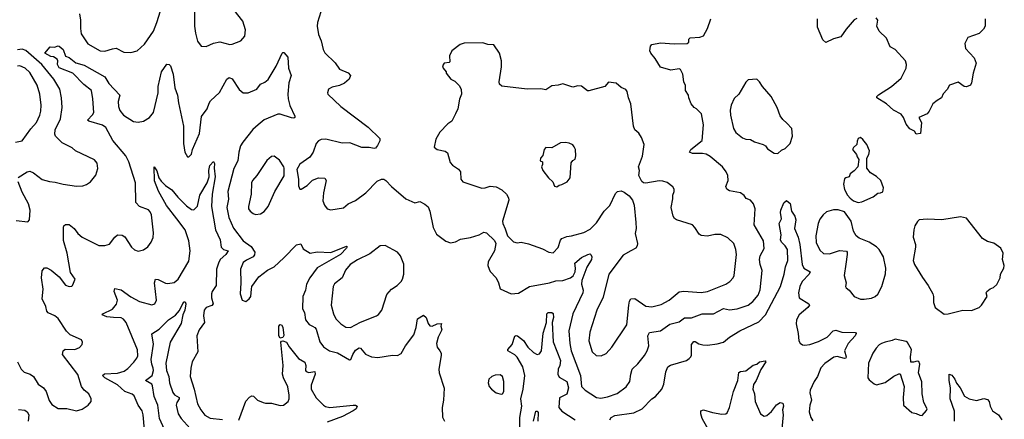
# Model space of a CAD drawing. Extents: x 1771496 to 1971148, y 471553 to 643630.
# Tile 285 of 656: x 1802514 to 1810490, y 624039 to 627278. Entities that reach past the tile are written whole.
import ezdxf

# ---------------------------------------------------------------- set-up
doc = ezdxf.new("R2010")
doc.units = 0

msp = doc.modelspace()

# ---------------------------------------------------------------- linework, layer by layer
at = {"layer": '0CON10XD'}
for points in [[(1802997.3, 627325), (1803006.5, 627275), (1803005.5, 627205), (1803013.1, 627163.1), (1803065, 627080.6), (1803165, 627024.5), (1803205, 627021.5), (1803265, 627041.9), (1803295, 627045.6), (1803357.5, 627015), (1803415, 627011.4), (1803465, 627025.8), (1803525, 627079.2), (1803596.6, 627183.4), (1803626.2, 627255), (1803655, 627350)], [(1803930, 627365), (1803930.6, 627225), (1803937.9, 627167.9), (1803955, 627102.5), (1803985, 627063.3), (1804025, 627060), (1804083, 627087), (1804135, 627097.5), (1804215, 627076), (1804235, 627078), (1804305, 627106), (1804337.1, 627145), (1804343.5, 627195), (1804321.8, 627265), (1804251.9, 627355)], [(1804965.8, 627385), (1804925.7, 627255), (1804924.4, 627224.4), (1804935, 627157.5), (1804955.8, 627105), (1804972, 627035), (1804985, 627010), (1805068.3, 626928.3), (1805105, 626876), (1805175, 626846), (1805194, 626825), (1805182, 626795), (1805145, 626762.5), (1805105, 626744.3), (1805045, 626730.8), (1805016.1, 626713.9), (1805006.7, 626685), (1805011.2, 626675), (1805116, 626575), (1805335.6, 626405.6), (1805432.5, 626315), (1805430, 626295), (1805412.3, 626257.7), (1805395, 626236.7), (1805385, 626233.8), (1805345, 626242.5), (1805285, 626241.9), (1805188.9, 626278.9), (1805125, 626278.1), (1804995, 626310), (1804955, 626308), (1804935, 626296.7), (1804916.2, 626275), (1804890, 626205), (1804865, 626163.8), (1804783.6, 626106.4), (1804760, 626065), (1804771.2, 625985), (1804771.7, 625931.7), (1804782.5, 625905), (1804795, 625903.3), (1804843.3, 625935), (1804885, 625976), (1804935, 625996.2), (1804985, 625992.5), (1804996.2, 625975), (1804974.3, 625875), (1804970.3, 625810.3), (1804982, 625775), (1805005, 625743.8), (1805035, 625736), (1805136.3, 625753.7), (1805175, 625786.2), (1805235, 625813.8), (1805317.5, 625875), (1805410.9, 625969.1), (1805445, 625985.8), (1805465, 625984.2), (1805481.2, 625975), (1805525, 625926.2), (1805642.5, 625825), (1805713.9, 625793.9), (1805755, 625803.8), (1805795, 625783.3), (1805821.7, 625761.7), (1805835.6, 625725.6), (1805863, 625593), (1805890.8, 625540.8), (1805965, 625482.5), (1806005, 625468.8), (1806045, 625478.8), (1806085, 625500), (1806165, 625513.8), (1806235, 625533.8), (1806275, 625556.2), (1806295, 625550.6), (1806359.5, 625489.5), (1806370, 625465), (1806358.9, 625405), (1806310, 625315), (1806306, 625285), (1806316, 625255), (1806325.9, 625235.9), (1806373.3, 625185), (1806393.3, 625145), (1806405, 625097.5), (1806495, 625056.2), (1806555, 625061.2), (1806643.4, 625116.6), (1806805, 625145.2), (1806857.9, 625162.1), (1806915, 625165.5), (1806975, 625185.4), (1806997.9, 625202.1), (1807012.4, 625235), (1807016.1, 625265), (1807010, 625305), (1807065, 625351.2), (1807115, 625375.6), (1807135, 625381.2), (1807141.2, 625375), (1807147.8, 625355), (1807145.3, 625335), (1807107.3, 625272.8), (1807066.5, 625165), (1807064.8, 625134.8), (1807078.9, 625085), (1807076.1, 625065), (1806995.4, 624895), (1806963, 624757), (1806970.8, 624655), (1806981.8, 624595), (1807057.1, 624395), (1807064.2, 624305), (1807093.8, 624275), (1807186.8, 624216.8), (1807221.7, 624211.7), (1807275, 624221.8), (1807355, 624247.5), (1807427.9, 624302.1), (1807456.7, 624345), (1807464.5, 624405.5), (1807475.5, 624444.5), (1807521.3, 624488.7), (1807575, 624555.7), (1807597.3, 624595), (1807610.7, 624635), (1807603.6, 624716.4), (1807615, 624742), (1807703.7, 624756.3), (1807780.9, 624809.1), (1807855, 624828.6), (1807898.8, 624861.2), (1807955, 624862.8), (1808043.7, 624893.7), (1808135, 624893.3), (1808215, 624936.4), (1808265, 624925.4), (1808325.8, 624934.2), (1808415, 624964.5), (1808453.1, 624995), (1808495, 625044.2), (1808512.2, 625087.8), (1808529.4, 625245), (1808512.2, 625295), (1808506.9, 625335), (1808512.9, 625365), (1808544.1, 625424.1), (1808540, 625485), (1808464.6, 625614.6), (1808472.9, 625745), (1808459.4, 625785), (1808432.9, 625815), (1808399.3, 625829.3), (1808383.3, 625853.3), (1808353.4, 625873.4), (1808265, 625890), (1808243, 625903), (1808234.2, 625925), (1808254, 625975), (1808249.2, 626015), (1808237.5, 626045), (1808206, 626085), (1808107.8, 626167.8), (1808075, 626186.9), (1808045, 626194.4), (1807963.6, 626193.6), (1807938.8, 626205), (1807951.2, 626225), (1808041.2, 626298.8), (1808054, 626425), (1808037.5, 626515), (1807997.5, 626555), (1807977.5, 626565), (1807953.3, 626595), (1807933.3, 626645), (1807932.5, 626665), (1807907.5, 626705), (1807907, 626743), (1807893.6, 626773.6), (1807887, 626837), (1807866.7, 626875), (1807855, 626880), (1807789.3, 626869.3), (1807704.2, 626894.2), (1807662.3, 626962.3), (1807625.8, 627005.8), (1807618.8, 627025), (1807625, 627062.5), (1807635, 627076), (1807705, 627090.8), (1807815, 627082.5), (1807920, 627085), (1807933.3, 627095), (1807935, 627120), (1807945, 627130), (1808022.9, 627137.1), (1808052.3, 627147.7), (1808086.2, 627205), (1808112, 627285)], [(1809295, 627287.1), (1809275, 627275.8), (1809207.9, 627202.1), (1809165, 627140), (1809106.8, 627123.2), (1809045, 627092.5), (1809020, 627115), (1808977, 627217), (1808976.7, 627285)], [(1809945, 626624), (1809910, 626595), (1809882, 626535), (1809865, 626513.8), (1809797.5, 626485), (1809818.8, 626445), (1809810, 626355), (1809775, 626350), (1809763, 626373), (1809725, 626392.5), (1809695, 626430), (1809674.2, 626484.2), (1809653.2, 626513.2), (1809592.5, 626545), (1809536.8, 626596.8), (1809457.5, 626645), (1809457.5, 626655), (1809471.2, 626668.8), (1809576.7, 626735), (1809653.3, 626805), (1809694, 626885), (1809698.8, 626915), (1809688.8, 626945), (1809606.7, 627035), (1809565, 627056.7), (1809535, 627126.7), (1809475.9, 627185.9), (1809457.5, 627225), (1809466.2, 627275), (1809452, 627292)], [(1810336, 627285), (1810333.8, 627225), (1810320.5, 627199.5), (1810287.5, 627165), (1810195, 627132.5), (1810170, 627085), (1810176.7, 627045), (1810245, 626967.5), (1810261.2, 626925), (1810238, 626845), (1810223.9, 626766.1), (1810215, 626747.5), (1810185, 626732.5), (1810165, 626737.5), (1810115, 626770), (1810045, 626746.7), (1810028.3, 626711.7), (1809995, 626676.7), (1809980, 626645), (1809945, 626624)], [(1807225, 624554), (1807265, 624573.8), (1807310.8, 624625), (1807431.4, 624805), (1807448.1, 624965), (1807455, 624997.5), (1807465.7, 625014.3), (1807498.3, 625018.3), (1807585, 624955.6), (1807635, 624951.5), (1807709.1, 624970.9), (1807774.6, 625005.4), (1807855, 625072.2), (1807895, 625079.1), (1808035, 625066.5), (1808085, 625073.8), (1808235, 625134.3), (1808266, 625155), (1808292.5, 625185), (1808300.6, 625205), (1808321.9, 625375), (1808316.5, 625415), (1808300, 625465), (1808250.9, 625510.9), (1808195, 625538), (1808145, 625537.5), (1808085, 625522.9), (1808035, 625528), (1808018.3, 625538.3), (1807984, 625595), (1807965, 625614), (1807833.3, 625655), (1807817.7, 625667.7), (1807808.8, 625685), (1807790, 625755), (1807804, 625825), (1807803.9, 625856.1), (1807816.4, 625886.4), (1807816.2, 625905), (1807805, 625923.3), (1807757.7, 625957.7), (1807725, 625968.8), (1807695, 625971.2), (1807585, 625953.3), (1807566.4, 625956.4), (1807555, 625967.5), (1807528.8, 626015), (1807535.7, 626054.3), (1807527.1, 626085), (1807559.1, 626170.9), (1807572.9, 626265), (1807552, 626322), (1807528.3, 626358.3), (1807496.4, 626386.4), (1807485.5, 626415), (1807463.8, 626595), (1807444.5, 626645), (1807434.5, 626695), (1807423, 626713), (1807385, 626728.9), (1807345, 626762.5), (1807285, 626772.5), (1807254.3, 626735.7), (1807125, 626700), (1807112.4, 626702.4), (1807065, 626740), (1807035, 626740.8), (1806995, 626732), (1806915, 626757.5), (1806875, 626745.8), (1806825, 626742.9), (1806775, 626709.6), (1806735, 626718.5), (1806625, 626713.6), (1806419.5, 626739.5), (1806400, 626755), (1806396.7, 626775), (1806418, 626895), (1806417.5, 626945), (1806401.4, 627005), (1806355, 627073.8), (1806305, 627076), (1806265, 627091.2), (1806115, 627087.1), (1806083, 627077), (1806015.9, 627024.1), (1805996, 626985), (1805997.5, 626935), (1805991.7, 626931.7), (1805953.3, 626925), (1805940, 626905), (1805943.8, 626885), (1805970, 626855), (1805970, 626845), (1806006.7, 626795), (1806038.9, 626778.9), (1806075, 626743.3), (1806089.2, 626715), (1806094.2, 626675), (1806076.6, 626633.4), (1806062.5, 626555), (1806045.6, 626514.4), (1806013.3, 626455), (1805982.5, 626435), (1805917.5, 626365), (1805885, 626310), (1805872.5, 626245), (1805896.1, 626226.1), (1805961.7, 626211.7), (1805978.8, 626198.8), (1806001.1, 626121.1), (1806018.8, 626098.8), (1806067.3, 626067.3), (1806085.9, 626045.9), (1806087.5, 625985), (1806103.9, 625963.9), (1806257, 625913), (1806285, 625914.4), (1806325, 625928.9), (1806375, 625923.3), (1806419.8, 625899.8), (1806457.5, 625865), (1806474.3, 625835), (1806475.6, 625815), (1806424.5, 625644.5), (1806426.9, 625625), (1806447.8, 625582.2), (1806466.4, 625525), (1806515, 625478.1), (1806545, 625470), (1806575, 625475.8), (1806635, 625461.9), (1806749.9, 625419.9), (1806800, 625395), (1806835, 625389.7), (1806875, 625432.3), (1806895, 625492), (1806905, 625504.3), (1806945, 625521.9), (1806985, 625525.7), (1807085, 625553.1), (1807135, 625579.4), (1807187.6, 625632.4), (1807248.5, 625725), (1807295, 625771.4), (1807341.7, 625868.3), (1807355.8, 625884.2), (1807385, 625890), (1807411.2, 625881.2), (1807451.2, 625851.2), (1807478.8, 625815), (1807490.8, 625775), (1807505.7, 625635), (1807507.1, 625585), (1807500.8, 625545), (1807517.5, 625465), (1807515.8, 625444.2), (1807505, 625426.7), (1807464.3, 625405.7), (1807401.3, 625368.7), (1807285.7, 625215), (1807241.7, 625028.3), (1807188.9, 624925), (1807131.5, 624745), (1807124.5, 624675), (1807151.4, 624585), (1807185, 624556), (1807225, 624554)], [(1802502.2, 625997.8), (1802575, 626045.8), (1802595, 626050.8), (1802625, 626037.5), (1802695, 625982), (1802755, 625965.6), (1802801.7, 625961.7), (1802865, 625944.4), (1802975, 625928), (1803025, 625932), (1803055, 625941.2), (1803087, 625963), (1803131.2, 626018.8), (1803147.3, 626072.7), (1803141.2, 626115), (1803121.2, 626141.2), (1802965.8, 626215.8), (1802938.3, 626238.3), (1802858.6, 626278.6), (1802805, 626333.3), (1802799.5, 626349.5), (1802800.4, 626385), (1802845.5, 626475), (1802858.2, 626565), (1802853.6, 626645), (1802839.1, 626715), (1802791.2, 626795), (1802693.3, 626915), (1802565, 627027.2), (1802535, 627037.6), (1802495, 627032.4)], [(1802496.7, 624505), (1802525.7, 624445), (1802550.7, 624420.7), (1802597.5, 624405), (1802625, 624386.2), (1802664.2, 624325), (1802708, 624295), (1802729.2, 624265), (1802752.1, 624192.1), (1802775, 624158.8), (1802825, 624125.8), (1802895, 624128), (1802975, 624108), (1803019.1, 624120.9), (1803070, 624155), (1803092, 624185), (1803094, 624205), (1803074.2, 624245), (1803036, 624275), (1803014.5, 624304.5), (1802985, 624401.9), (1802861.2, 624565), (1802866.4, 624593.6), (1802883, 624607), (1802960, 624605), (1802998, 624622), (1803020, 624645), (1803023.8, 624665), (1803015, 624683.3), (1802923.3, 624725), (1802894.4, 624754.4), (1802825, 624857.1), (1802798.3, 624878.3), (1802745, 624901.9), (1802733.5, 624915), (1802725, 624953.3), (1802695.8, 625015), (1802703.1, 625095), (1802691.4, 625185), (1802696.4, 625243.6), (1802715, 625267.5), (1802735, 625266.2), (1802767.6, 625247.6), (1802833.3, 625195), (1802885, 625126.2), (1802915, 625116.7), (1802935, 625117.5), (1802942.5, 625125), (1802962.5, 625175), (1802925, 625230), (1802899.5, 625385), (1802869.4, 625489.4), (1802868, 625595), (1802872.5, 625607.5), (1802885, 625616.7), (1802915, 625618.8), (1802955.5, 625585.5), (1802985.5, 625545.5), (1803018.8, 625515), (1803155, 625448.8), (1803205, 625446.7), (1803240.7, 625459.3), (1803283.9, 625516.1), (1803307, 625533), (1803345, 625531.2), (1803365, 625516.7), (1803420.8, 625435), (1803445, 625412), (1803475, 625402), (1803517, 625413), (1803551.7, 625438.3), (1803578.8, 625475), (1803596.1, 625513.9), (1803598.3, 625551.7), (1803581.1, 625695), (1803571.1, 625721.1), (1803556.1, 625736.1), (1803485, 625762.9), (1803454, 625795), (1803451.4, 625955), (1803398.5, 626125), (1803374.3, 626174.3), (1803269.1, 626299.1), (1803212.7, 626405), (1803185, 626423.3), (1803074.7, 626454.7), (1803064.4, 626464.4), (1803104.6, 626505.4), (1803115.7, 626525), (1803106.4, 626636.4), (1803094.4, 626705), (1803032.8, 626752.8), (1802945, 626843.4), (1802835, 626888.5), (1802820.5, 626915), (1802823.8, 626945), (1802817.3, 626957.3), (1802787.5, 626977.5), (1802765, 626980.6), (1802716.7, 627005), (1802762, 627058), (1802795, 627056.2), (1802825, 627066.2), (1802835, 627063.3), (1802865, 627036.7), (1802885, 626981.2), (1802915, 626972.5), (1802967.8, 626927.8), (1803035, 626908.9), (1803204.6, 626814.6), (1803235, 626761.5), (1803325.8, 626665), (1803312.5, 626615), (1803313.8, 626575), (1803325, 626540.8), (1803354.1, 626504.1), (1803435, 626453.8), (1803475, 626446.2), (1803517.5, 626455), (1803565, 626486), (1803598.1, 626525), (1803635.6, 626685), (1803636.5, 626735), (1803662.9, 626855), (1803705, 626917.5), (1803725, 626913.3), (1803735, 626902.5), (1803756.2, 626835), (1803771.8, 626725), (1803792.7, 626665), (1803799.4, 626605), (1803840, 626415), (1803842, 626275), (1803852, 626205), (1803872.5, 626165), (1803885, 626166.7), (1803905, 626187.5), (1803914.2, 626225), (1803970.8, 626355), (1803987.9, 626492.1), (1804032, 626555), (1804048.5, 626601.5), (1804060.2, 626619.8), (1804133.7, 626686.3), (1804192.5, 626795), (1804211.7, 626808.3), (1804235, 626798), (1804290.9, 626710.9), (1804324.4, 626684.4), (1804365, 626685.8), (1804435, 626714.2), (1804465.4, 626754.6), (1804499.4, 626770.6), (1804526.2, 626793.8), (1804590.3, 626899.7), (1804640, 627005), (1804645, 627012.5), (1804655, 627012.5), (1804687.1, 626975), (1804691.4, 626885), (1804714, 626825), (1804694.6, 626765.4), (1804686.5, 626675), (1804689.5, 626635), (1804703.1, 626583.1), (1804743.3, 626495), (1804742.5, 626485), (1804735, 626480), (1804715, 626482), (1804625, 626511.2), (1804605, 626512), (1804495, 626465.6), (1804445, 626426.9), (1804401.9, 626388.1), (1804320.5, 626285), (1804303.5, 626255), (1804289.4, 626205), (1804281.5, 626135), (1804248.6, 626071.4), (1804198.8, 625885), (1804204.6, 625824.6), (1804192.5, 625755), (1804209.3, 625675), (1804245, 625589.4), (1804325.3, 625485.3), (1804388.8, 625438.8), (1804418.9, 625395), (1804416.6, 625373.4), (1804404.5, 625355.5), (1804350.3, 625329.7), (1804325, 625308.8), (1804301.9, 625255), (1804306, 625145), (1804300, 625055), (1804317.5, 625005), (1804345, 624993.3), (1804373.8, 625015), (1804385.8, 625035), (1804391.2, 625095), (1804393.3, 625115), (1804452.5, 625195), (1804521.2, 625248.8), (1804575, 625276.2), (1804655, 625348), (1804755, 625452.9), (1804790.7, 625460.7), (1804810.5, 625420.5), (1804866, 625386), (1804925, 625395.6), (1805035, 625392.3), (1805162.5, 625442.5), (1805166.1, 625436.1), (1805160.8, 625425), (1805113.1, 625375), (1804924.4, 625265.6), (1804863.9, 625185), (1804836.2, 625135), (1804828.2, 625085), (1804806.7, 625035), (1804804.4, 624935), (1804820, 624905), (1804829.2, 624845), (1804858.6, 624808.6), (1804885, 624792.9), (1804905, 624782.5), (1804915, 624768.8), (1804945, 624666), (1804975, 624626.9), (1805024.2, 624595), (1805088, 624578), (1805185, 624522.5), (1805196.1, 624523.9), (1805212.5, 624565), (1805235, 624600), (1805265, 624619.2), (1805275.5, 624615.5), (1805316.4, 624566.4), (1805364.5, 624544.5), (1805415, 624541.1), (1805535, 624559.2), (1805573.9, 624556.1), (1805605, 624573.3), (1805640.6, 624635), (1805705.6, 624725), (1805725, 624782.5), (1805735.9, 624854.1), (1805785, 624883.8), (1805805.7, 624865.7), (1805823.8, 624815), (1805836.4, 624796.4), (1805855, 624793.8), (1805895, 624813.8), (1805930, 624815), (1805926.7, 624795), (1805932.5, 624765), (1805904.3, 624705), (1805889.2, 624655), (1805896, 624625), (1805918, 624595), (1805927.5, 624575), (1805927.3, 624557.3), (1805910, 624445), (1805911.9, 624415), (1805952.4, 624292.4), (1805946.5, 624195), (1805935.6, 624135), (1805937.9, 624057.9), (1805955.8, 624025)], [(1802478.8, 626285), (1802534.6, 626295.4), (1802605, 626394.2), (1802650.5, 626445), (1802676.5, 626503.5), (1802686.2, 626535), (1802688.5, 626585), (1802676.4, 626675), (1802655, 626748), (1802595, 626849.4), (1802558, 626885), (1802515, 626904.3), (1802495, 626900)], [(1808655, 626194.3), (1808685, 626221.2), (1808716.1, 626233.9), (1808756.1, 626273.9), (1808773.3, 626335), (1808767.5, 626395), (1808729.5, 626439.5), (1808695, 626467.5), (1808675, 626497.5), (1808649.2, 626565), (1808602, 626655), (1808530, 626735), (1808507.5, 626775), (1808485, 626796.7), (1808415, 626791.2), (1808395, 626772.5), (1808338.8, 626675), (1808301.2, 626638.8), (1808276.7, 626585), (1808268.8, 626545), (1808271.2, 626505), (1808297.5, 626395), (1808315, 626364), (1808369.7, 626319.7), (1808395, 626310), (1808435, 626305.6), (1808467.2, 626287.2), (1808535.8, 626265.8), (1808555.7, 626255.7), (1808570.9, 626230.9), (1808625, 626197.1), (1808655, 626194.3)], [(1806865, 625922.5), (1806883, 625937), (1806905, 625941.2), (1806950, 625965), (1806972.5, 625995), (1806981.7, 626118.3), (1806994.1, 626135.9), (1807013, 626147), (1807020, 626175), (1807016, 626225), (1807005, 626247.5), (1806993.6, 626263.6), (1806965, 626276.7), (1806935, 626282.5), (1806895, 626280), (1806825, 626240), (1806775, 626242.5), (1806762.5, 626225), (1806751.7, 626178.3), (1806732.5, 626155), (1806730, 626135), (1806750, 626125), (1806750, 626105), (1806740, 626085), (1806752.5, 626055), (1806797.5, 625995), (1806833.6, 625963.6), (1806845, 625927.5), (1806865, 625922.5)], [(1809305, 625796.7), (1809335, 625801.2), (1809427, 625843), (1809465, 625872.5), (1809486.4, 625873.6), (1809505, 625882.5), (1809512.5, 625915), (1809490, 625975), (1809455, 626006.2), (1809406.1, 626036.1), (1809377.5, 626075), (1809377.5, 626155), (1809393.9, 626186.1), (1809398.8, 626215), (1809377.5, 626265), (1809345, 626307.5), (1809325, 626323.3), (1809307.5, 626315), (1809297, 626293), (1809296.7, 626265), (1809267.3, 626242.7), (1809260, 626225), (1809292.5, 626185), (1809297.5, 626165), (1809312.5, 626145), (1809302.5, 626085), (1809275, 626052.5), (1809240.7, 626029.3), (1809232.5, 626005), (1809205, 625996.7), (1809195, 625987.5), (1809186.7, 625945), (1809195, 625902.5), (1809220, 625855), (1809240.5, 625830.5), (1809269.3, 625809.3), (1809305, 625796.7)], [(1803525.6, 623955), (1803514.6, 624074.6), (1803505, 624108.8), (1803473.3, 624155), (1803440.7, 624230.7), (1803423.8, 624243.8), (1803365, 624264.4), (1803305, 624317.7), (1803204.4, 624375), (1803186, 624395), (1803202.1, 624407.9), (1803305, 624413.3), (1803359.6, 624430.4), (1803388.8, 624451.2), (1803438.6, 624501.4), (1803464.2, 624535), (1803470, 624555), (1803467.3, 624602.7), (1803375.5, 624825), (1803355, 624850.6), (1803335, 624862.1), (1803275, 624864.7), (1803220.8, 624870.8), (1803182.5, 624885), (1803187.5, 624895), (1803265, 624932.2), (1803298.1, 624971.9), (1803305.4, 625005), (1803278.5, 625075), (1803285, 625098.8), (1803335, 625087.5), (1803415, 625031.1), (1803485, 624993.3), (1803585, 624966), (1803608.8, 624975), (1803623.1, 625005), (1803605.6, 625145), (1803615, 625173.8), (1803635, 625172.9), (1803695, 625143.3), (1803715, 625140), (1803765, 625147.8), (1803797.5, 625175), (1803885, 625322), (1803895.8, 625404.2), (1803884.3, 625485), (1803855.7, 625575), (1803785.7, 625665), (1803702.7, 625772.7), (1803639.2, 625889.2), (1803607.2, 625972.8), (1803603.6, 626086.4), (1803625, 626053.8), (1803640, 625995), (1803660.2, 625970.2), (1803695, 625934.1), (1803747.7, 625897.7), (1803795, 625839.3), (1803865, 625768.2), (1803905, 625738.6), (1803925, 625735.7), (1803955, 625765.8), (1803972.9, 625855), (1804033.2, 625955), (1804048.8, 626005), (1804045.5, 626054.5), (1804054.5, 626095), (1804085, 626127.5), (1804093, 626113), (1804090, 626075), (1804098.1, 626005), (1804074.2, 625865), (1804068.4, 625765), (1804099.3, 625575), (1804137.5, 625495), (1804146.5, 625435), (1804165, 625414.6), (1804203.8, 625405), (1804184.6, 625375), (1804138.9, 625335), (1804125, 625305.8), (1804109.1, 625255), (1804104.6, 625125), (1804073.7, 625076.3), (1804066.8, 625055), (1804068.2, 625025), (1804081.8, 624975), (1804069.7, 624960.3), (1804025, 624944.2), (1804008.6, 624925), (1804002.4, 624877.6), (1804012.2, 624825), (1803968.6, 624765), (1803949.4, 624715), (1803956.7, 624585), (1803911.4, 624505), (1803899.4, 624455), (1803894.4, 624385), (1803928.2, 624285), (1803955, 624164), (1803981.2, 624115), (1804015, 624072.2), (1804058, 624048), (1804157.5, 624037.5)], [(1804425, 625700), (1804465, 625704), (1804495, 625722), (1804525.8, 625765), (1804580, 625885), (1804656.4, 626013.6), (1804657.5, 626075), (1804652.5, 626085), (1804618.3, 626138.3), (1804575, 626171.2), (1804555, 626168.8), (1804515, 626136), (1804435.7, 626015), (1804398.9, 625975), (1804390.9, 625955), (1804388.1, 625865), (1804366.2, 625765), (1804368.8, 625745), (1804381.2, 625725), (1804405, 625706), (1804425, 625700)], [(1802485, 625649.4), (1802581.2, 625638.8), (1802592.5, 625655), (1802598, 625735), (1802585.5, 625785.5), (1802535, 625881.2), (1802500.6, 625965)], [(1807295.6, 624035), (1807304.3, 624055), (1807335, 624070), (1807487.8, 624092.2), (1807556, 624125), (1807635, 624204), (1807663.8, 624225), (1807715.5, 624284.5), (1807731.9, 624325), (1807746.9, 624425), (1807765, 624463.8), (1807785, 624477.5), (1807915, 624516.2), (1807938.3, 624531.7), (1807951.2, 624545), (1807955, 624560), (1807956.9, 624645), (1807975, 624668.6), (1807985, 624670), (1808015, 624651.5), (1808046.8, 624643.2), (1808085, 624641.5), (1808165, 624651.1), (1808215, 624665.7), (1808265, 624705.7), (1808346.7, 624755), (1808501.7, 624828.3), (1808554.5, 624885), (1808676.9, 625115), (1808707.5, 625215), (1808716.7, 625275), (1808737.7, 625325), (1808733.5, 625415), (1808715.5, 625445), (1808685.6, 625475), (1808677.8, 625495), (1808683.1, 625535), (1808665.8, 625625), (1808686, 625665), (1808678, 625715), (1808680.8, 625735), (1808705, 625792.5), (1808725, 625812.5), (1808755, 625787.5), (1808766.9, 625725), (1808794.3, 625685), (1808800.6, 625655), (1808791.2, 625585), (1808819.6, 625515), (1808834.8, 625454.8), (1808852, 625295), (1808866.9, 625265), (1808916.9, 625235), (1808910, 625215), (1808852.5, 625155), (1808834.8, 625115), (1808823.5, 625065), (1808828.6, 625025), (1808906.2, 624976.2), (1808911.4, 624965), (1808897.1, 624945), (1808828, 624885), (1808807.1, 624845), (1808803.2, 624813.2), (1808820.8, 624735), (1808824.2, 624674.2), (1808836.1, 624656.1), (1808855, 624643.3), (1808875, 624640), (1808915, 624646.9), (1808985, 624669.5), (1809055.5, 624704.5), (1809103.3, 624755), (1809125, 624761.2), (1809175, 624744.3), (1809285, 624743.3), (1809289.2, 624735), (1809280.8, 624715), (1809225.7, 624655), (1809196.7, 624595), (1809209.2, 624545), (1809205.6, 624534.4), (1809195, 624531.4), (1809135, 624547.5), (1809108.1, 624541.9), (1809035, 624491.9), (1809005, 624456), (1808977.8, 624385), (1808949.5, 624345), (1808918.5, 624275), (1808915.6, 624255), (1808926.9, 624195), (1808915.5, 624154.5), (1808910.5, 624100.5), (1808922.5, 624055), (1808937.6, 624027.6)], [(1809325, 625014), (1809355, 625014.2), (1809415, 625022), (1809443.3, 625035), (1809465.5, 625054.5), (1809499.2, 625115), (1809527.3, 625217.3), (1809529.2, 625265), (1809512, 625355), (1809475.7, 625415), (1809455, 625435.8), (1809395, 625475.8), (1809315, 625508), (1809290, 625525), (1809268.8, 625565), (1809250, 625645), (1809195, 625720), (1809145, 625738), (1809105, 625737.5), (1809050.3, 625719.7), (1809022.8, 625697.2), (1808995, 625661.2), (1808981.1, 625625), (1808963.9, 625526.1), (1808965, 625473.3), (1808995, 625409.2), (1809025, 625384.3), (1809075, 625380), (1809155, 625408.6), (1809210.7, 625400.7), (1809216.2, 625395), (1809216.1, 625376.1), (1809207, 625297), (1809192.9, 625205), (1809210, 625145), (1809204.3, 625115), (1809208, 625105), (1809234, 625085), (1809273.4, 625033.4), (1809325, 625014)], [(1810002.3, 624892.3), (1810035, 624894), (1810155, 624922.5), (1810225, 624920), (1810285, 624946.7), (1810305, 624963.3), (1810350, 625035), (1810344, 625065), (1810348, 625075), (1810375, 625096), (1810403, 625107), (1810428.3, 625131.7), (1810456.7, 625185), (1810460, 625215), (1810486.2, 625265), (1810490, 625285), (1810476.7, 625335), (1810480, 625385), (1810462.5, 625425), (1810406, 625466), (1810355, 625481.2), (1810314.4, 625504.4), (1810185, 625670), (1810135, 625678.8), (1809983, 625657), (1809865, 625660), (1809800, 625655), (1809786.4, 625643.6), (1809765, 625607.5), (1809756, 625575), (1809752.5, 625515), (1809770.8, 625455), (1809770.8, 625435), (1809752, 625325), (1809761.2, 625295), (1809827.5, 625187.5), (1809872, 625125), (1809910, 625055), (1809916.1, 625033.9), (1809916.2, 624985), (1809930, 624945), (1810002.3, 624892.3)], [(1805195, 624784.4), (1805275, 624827.1), (1805403.1, 624876.9), (1805420.6, 624889.4), (1805446.8, 624923.2), (1805489.3, 625050.7), (1805525, 625094.2), (1805571.2, 625125), (1805605, 625156.7), (1805616, 625175), (1805625.8, 625214.2), (1805625.9, 625295.9), (1805600, 625365), (1805573.3, 625395), (1805475, 625448), (1805435, 625446), (1805350.5, 625379.5), (1805249.3, 625330.7), (1805192.2, 625295), (1805152.1, 625247.9), (1805125, 625185.8), (1805065, 625138), (1805052.9, 625115), (1805037.5, 624965), (1805055, 624894), (1805075, 624854.2), (1805115, 624814.3), (1805155, 624787.1), (1805195, 624784.4)], [(1803726.5, 623866.5), (1803647.2, 624045), (1803632, 624155), (1803604.5, 624224.5), (1803591.1, 624311.1), (1803583.1, 624325), (1803534.2, 624355), (1803588.4, 624395), (1803597.6, 624435), (1803595.3, 624454.7), (1803584.4, 624485), (1803579.6, 624525), (1803597.1, 624647.1), (1803585, 624732.5), (1803645, 624768.6), (1803720, 624845), (1803775, 624882.5), (1803808.8, 624921.2), (1803835, 624976.7), (1803845, 624990), (1803855, 624990), (1803858.8, 624975), (1803850.8, 624925), (1803834.5, 624885.5), (1803823.1, 624815), (1803731.8, 624665), (1803699, 624495), (1803704, 624435), (1803721.3, 624385), (1803728.2, 624335), (1803755, 624255.8), (1803768, 624238), (1803804.6, 624215), (1803805.4, 624205), (1803786.6, 624175), (1803782.5, 624155), (1803798.9, 624085), (1803822.1, 624045), (1803968.9, 623885)], [(1806545.8, 624715), (1806595, 624676.7), (1806629.5, 624625), (1806675, 624580), (1806705, 624563.5), (1806725, 624569.4), (1806740.9, 624595), (1806753.5, 624736.5), (1806781.4, 624825), (1806784.4, 624895), (1806795, 624906.2), (1806825, 624903.8), (1806835, 624896.7), (1806836.9, 624865), (1806827.1, 624825), (1806836.8, 624666.8), (1806895.3, 624515), (1806889.6, 624475), (1806874.8, 624445), (1806874.1, 624404.1), (1806885, 624380.5), (1806945.8, 624345.8), (1806959, 624295), (1806945, 624243.5), (1806886.2, 624213.8), (1806882.5, 624135), (1806905, 624104.5), (1807014.3, 624034.3)], [(1804625, 624696.2), (1804613.6, 624715), (1804614.5, 624795), (1804625, 624808.8), (1804635, 624804), (1804646.8, 624785), (1804652.4, 624717.6), (1804645, 624702), (1804625, 624696.2)], [(1806565, 623970), (1806565.3, 624055), (1806581, 624145), (1806572.5, 624205), (1806591.6, 624285), (1806605.3, 624395), (1806590, 624465), (1806543.8, 624543.8), (1806525, 624562.9), (1806468.6, 624595), (1806468.6, 624605), (1806504.4, 624645), (1806525, 624713.8), (1806535, 624718.6), (1806545.8, 624715)], [(1809825, 624070), (1809860.5, 624109.5), (1809863.8, 624125), (1809838, 624175), (1809824, 624245), (1809823, 624343), (1809794, 624415), (1809807, 624487), (1809797, 624507), (1809785, 624511.2), (1809755, 624501.2), (1809733, 624503), (1809730, 624545), (1809738, 624605), (1809705, 624662.5), (1809695, 624670), (1809605, 624690), (1809582.3, 624677.7), (1809525, 624665.6), (1809495, 624652.5), (1809477.3, 624642.7), (1809451.9, 624615), (1809425.5, 624574.5), (1809388.6, 624495), (1809385.6, 624375), (1809395, 624359.2), (1809435, 624326.2), (1809455, 624318.8), (1809525, 624336.9), (1809595, 624388), (1809635, 624407.5), (1809646.7, 624406.7), (1809678.8, 624305), (1809671.2, 624215), (1809673.8, 624155), (1809740, 624095), (1809775, 624087.5), (1809805, 624072.5), (1809825, 624070)], [(1804288.3, 624031.7), (1804344.7, 624185.3), (1804375, 624220), (1804395, 624230), (1804407.3, 624227.3), (1804440, 624195), (1804485, 624175.7), (1804505, 624170), (1804555, 624170), (1804625, 624150), (1804650, 624155), (1804687.8, 624185), (1804696.2, 624205), (1804697.7, 624235), (1804685, 624302), (1804650.9, 624375), (1804643.9, 624403.9), (1804647.6, 624475), (1804630, 624665), (1804635, 624673.3), (1804645, 624674), (1804674, 624665), (1804697.2, 624627.2), (1804772.1, 624532.1), (1804823.2, 624503.2), (1804831.4, 624475), (1804828.8, 624435), (1804835, 624426.7), (1804855, 624420), (1804905.6, 624425.6), (1804907.3, 624405), (1804876.2, 624315), (1804875.6, 624285), (1804915, 624212.9), (1804973.8, 624153.8), (1804992.4, 624142.4), (1805025, 624134.7), (1805215, 624154.2), (1805233.8, 624153.8), (1805247.5, 624145), (1805238.8, 624125), (1805215, 624107.1), (1805129.1, 624060.9), (1805004.2, 624015)], [(1808105.4, 623935.4), (1808042.9, 624045), (1808030.8, 624085), (1808031.7, 624108.3), (1808054, 624116), (1808125, 624094.3), (1808201.7, 624081.7), (1808235, 624084), (1808245, 624092), (1808264, 624136), (1808295.5, 624265), (1808332.2, 624355), (1808340.8, 624419.2), (1808352.5, 624427.5), (1808395, 624432), (1808455, 624479.2), (1808485, 624486.2), (1808506.2, 624505), (1808552, 624512), (1808558.6, 624505), (1808517.8, 624442.2), (1808478.8, 624355), (1808457.3, 624322.7), (1808453.6, 624285), (1808465.4, 624245), (1808472.8, 624182.8), (1808513.8, 624085), (1808545, 624066.2), (1808565, 624070.8), (1808605, 624104), (1808645, 624157.1), (1808675, 624176.7), (1808695, 624170), (1808700, 624145), (1808693.8, 624115), (1808698.1, 624075), (1808686.8, 623963.2)], [(1806415, 624244), (1806425, 624246.2), (1806436.5, 624265), (1806435.6, 624345), (1806425.6, 624385), (1806405, 624399.4), (1806365, 624396), (1806337.5, 624385), (1806313.8, 624365), (1806308.8, 624335), (1806316.2, 624305), (1806335, 624283.3), (1806375, 624253.8), (1806415, 624244)], [(1810085.3, 624025), (1810085.3, 624105), (1810051.2, 624205), (1810054.5, 624295), (1810042.5, 624355), (1810042.5, 624405), (1810065, 624396.2), (1810088.1, 624365), (1810101.4, 624331.4), (1810132.2, 624295), (1810167.2, 624227.2), (1810205, 624205.8), (1810265, 624191.9), (1810325, 624207.5), (1810355, 624198.8), (1810366, 624185), (1810376.2, 624145), (1810395, 624107.5), (1810442.5, 624075), (1810468.8, 624035)], [(1802505, 624118.1), (1802555, 624114.6), (1802575, 624099.2), (1802588.1, 624075), (1802583.9, 624025)], [(1806675.6, 624024.4), (1806695, 624106.7), (1806705, 624106.7), (1806713.8, 624095), (1806710.8, 624025)]]:
    msp.add_lwpolyline(points, dxfattribs=at)

doc.saveas('drawing.dxf')
